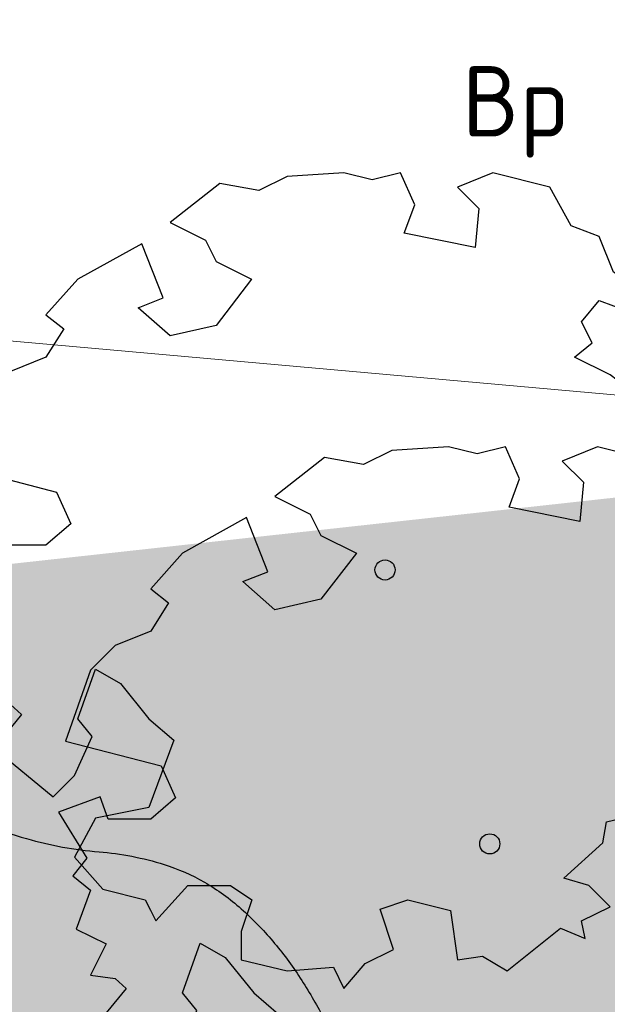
# Model space of a CAD drawing. Header units: metres. Extents: x 174282 to 175177, y 462028 to 462851.
# Tile 603 of 636: x 174718 to 174727, y 462481 to 462495. Entities that reach past the tile are written whole.
import ezdxf

# ---------------------------------------------------------------- set-up
doc = ezdxf.new("R2010")
doc.units = ezdxf.units.M
for name, color, linetype, lineweight in [('N-WE-AL-WERKGRENS-G', 173, 'AL-WERKGRENS', 20), ('N-WE-GR-SOORTNAAM-BOOM-T20', 90, 'Continuous', 25), ('N-WE-VH-VERHARDING_HALFVERHARDING-G', 25, 'Continuous', 25), ('N-WE-WH-RETENTIE_WADI_INSTEEK-G', 7, 'Continuous', 25), ('N-WE-WH-RETENTIE_WADI_TALUD-V', 93, 'Continuous', 18)]:
    doc.layers.add(name, color=color, linetype=linetype, lineweight=lineweight)
doc.layers.add('N-WE-GR-BOOM-1E-GROOTTE-S', color=7, linetype='Continuous', lineweight=25, true_color=0x00cc00)
doc.layers.add('N-WE-GR-GRAS_BERM-NECTAR-ONDER-MAAIMES-V', color=7, linetype='Continuous', lineweight=25, true_color=0xc4ff8a)
doc.styles.add('NLCS-ISO-M500-T20', font='NLCS-ISO.ttf', dxfattribs={"height": 1})
doc.linetypes.add('AL-WERKGRENS', pattern='A,10,[106,Afdeling.shx,S=1,R=0,X=0,Y=0],-2', length=12)

# ---------------------------------------------------------------- blocks, each defined once
blk = doc.blocks.new('SGR-BOOM_1EGROOTTE')
at = {"linetype": 'Continuous', "flags": 128}
blk.add_lwpolyline([(167869.0515202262, 467739.1556611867), (167868.8494327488, 467739.6599609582), (167868.4486004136, 467739.8110639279), (167868.1446613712, 467740.3646383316), (167867.3364325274, 467740.5666382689), (167866.83377547, 467740.3645509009), (167867.1376977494, 467740.0623117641), (167867.0851679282, 467739.5070708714), (167866.0781706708, 467739.7090575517), (167866.2276307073, 467740.1131752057), (167866.0255466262, 467740.5665508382), (167865.6230883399, 467740.4663184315), (167865.2189739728, 467740.5664970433), (167864.4140474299, 467740.5155192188), (167864.0099531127, 467740.3150811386), (167863.4547091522, 467740.4136069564), (167862.7483789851, 467739.8599651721), (167863.2527089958, 467739.6086635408), (167863.4038589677, 467739.3047715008), (167863.9081889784, 467739.0534698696), (167863.403919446, 467738.3979932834), (167862.7484864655, 467738.2484625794), (167862.2950706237, 467738.6492545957), (167862.6511367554, 467738.7906272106), (167862.3459340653, 467739.5593216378), (167861.437546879, 467739.0533050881), (167860.9841914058, 467738.5489616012), (167861.2371828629, 467738.3469246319), (167860.9842317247, 467737.9444427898), (167860.478289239, 467737.7423552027), (167860.1267718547, 467737.3907909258), (167859.7736556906, 467736.3804981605), (167861.1338465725, 467736.027405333), (167861.3359306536, 467735.5740297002), (167860.9844099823, 467735.2717468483), (167860.3798911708, 467735.2717065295), (167860.2645594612, 467735.587631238), (167859.6735173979, 467735.3718649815), (167860.077668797, 467734.7164489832), (167859.8756317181, 467734.4651002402), (167860.126980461, 467734.2630631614), (167859.9249636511, 467733.7078122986), (167860.3487980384, 467733.4959304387), (167860.1270612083, 467733.0523828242), (167860.4786053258, 467733.0031248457), (167860.6371384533, 467732.864022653), (167860.2443994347, 467732.3829941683), (167861.0848543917, 467731.6906366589), (167861.3887363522, 467731.9929163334), (167861.6400345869, 467732.5481704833), (167861.4379639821, 467732.7994922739), (167861.6892521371, 467733.5058761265), (167862.0440918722, 467733.30384595), (167862.4482331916, 467732.7995596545), (167862.7997940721, 467732.4989664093), (167862.4483172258, 467731.5395978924), (167861.6893932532, 467731.3900602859), (167861.3888137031, 467730.8331601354), (167861.7929516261, 467730.3797979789), (167862.3958378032, 467730.2287084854), (167862.4714127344, 467730.0775838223), (167862.5469876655, 467729.9264591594), (167863.0019858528, 467730.4308027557), (167863.6065046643, 467730.4308430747), (167863.9087775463, 467730.228809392), (167863.7593207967, 467729.7754103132), (167863.759347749, 467729.3713026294), (167864.4148008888, 467729.2185739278), (167865.0702403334, 467729.2711844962), (167865.2197475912, 467728.9672923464), (167865.5236260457, 467729.3221388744), (167865.9260776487, 467729.522576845), (167865.7333766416, 467730.0964089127), (167866.1280843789, 467730.2289574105), (167866.7342560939, 467730.076225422), (167866.8345086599, 467729.3715077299), (167867.1876886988, 467729.4240981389), (167867.5392432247, 467729.218782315), (167868.2964940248, 467729.8249943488), (167868.651330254, 467729.6755310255), (167868.5987466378, 467729.9268627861), (167869.0028408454, 467730.1289435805), (167868.7005612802, 467730.4311828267), (167868.3473709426, 467730.5330075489), (167868.9025748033, 467731.0357151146), (167868.9518360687, 467731.3379778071), (167869.6072688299, 467731.4907939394), (167870.0623175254, 467731.2378463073), (167870.3629140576, 467731.5401257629), (167870.3423943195, 467731.7499664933), (167870.7670077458, 467731.7499948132), (167870.7669879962, 467732.0461086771), (167871.1710857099, 467732.1956226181), (167871.1710689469, 467732.4469578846), (167870.7176798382, 467732.4469276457), (167871.2728800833, 467733.0038447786), (167870.919683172, 467733.2042323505), (167871.3730823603, 467733.0531328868), (167871.5241885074, 467733.4063265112), (167871.2728262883, 467733.8104174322), (167871.6243301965, 467734.364035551), (167871.4222595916, 467734.6153573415), (167870.9195890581, 467734.6153238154), (167870.3134004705, 467735.0210337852), (167870.7174913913, 467735.272396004), (167871.0706312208, 467735.9278625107), (167871.2727051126, 467735.6272592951), (167871.6735173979, 467735.776773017), (167871.4221249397, 467736.6342530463), (167871.4746547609, 467737.189493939), (167871.2200273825, 467737.2896825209), (167870.8158659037, 467738.096228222), (167870.4122671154, 467738.5450985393), (167869.8651256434, 467738.0531398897), (167870.2130065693, 467737.8448527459), (167870.5153164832, 467737.087581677), (167870.0619340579, 467736.9873458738), (167869.8089225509, 467737.4899995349), (167869.4048214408, 467737.3914097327), (167869.0023363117, 467737.6936422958), (167868.498006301, 467737.944943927), (167868.7493280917, 467738.1470145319), (167868.5981783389, 467738.4476211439), (167868.8494933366, 467738.7515400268), (167869.2536111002, 467738.6004372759), (167869.6067811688, 467738.8025146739)], close=True, dxfattribs=at)
at = {"linetype": 'Continuous'}
blk.add_circle((167865.804156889, 467734.918884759), 0.143196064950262, dxfattribs=at)

msp = doc.modelspace()

# ---------------------------------------------------------------- hatches: boundary and pattern name
at = {"layer": 'N-WE-GR-GRAS_BERM-NECTAR-ONDER-MAAIMES-V'}
h = msp.add_hatch(color=256, dxfattribs=at)
h.dxf.hatch_style = 1
edge = h.paths.add_edge_path()
edge.add_line((174709.5189194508, 462472.7954813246), (174705.1320281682, 462473.3648050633))
edge.add_line((174705.1320281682, 462473.3648050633), (174692.4172936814, 462471.0046548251))
edge.add_line((174692.4172936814, 462471.0046548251), (174684.3719316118, 462475.6004012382))
edge.add_line((174684.3719316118, 462475.6004012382), (174632.8502673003, 462475.6003245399))
edge.add_line((174632.8502673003, 462475.6003245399), (174610.67911081, 462477.3628982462))
edge.add_line((174610.67911081, 462477.3628982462), (174610.384919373, 462494.5547184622))
edge.add_line((174610.384919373, 462494.5547184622), (174615.670037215, 462489.9713774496))
edge.add_line((174615.670037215, 462489.9713774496), (174619.2506704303, 462488.984283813))
edge.add_line((174619.2506704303, 462488.984283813), (174626.8684071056, 462490.2674001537))
edge.add_arc((174627.7241116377, 462487.3988610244), 2.993450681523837, 106.6101962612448, 112.4721350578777)
edge.add_arc((174790.6909993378, 462093.4201570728), 429.3470898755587, 112.4721350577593, 112.6105471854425)
edge.add_arc((174259.1704726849, 463369.6539758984), 953.1458868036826, 292.51764934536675, 292.61054718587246, ccw=False)
edge.add_arc((170785.305490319, 471749.0043751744), 10024.04722181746, 292.5081725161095, 292.51764929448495, ccw=False)
edge.add_arc((176470.7604592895, 458028.6375532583), 4827.648436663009, 112.5081725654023, 112.5218583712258)
edge.add_arc((174646.4930411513, 462428.0607628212), 64.99411478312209, 112.5218583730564, 113.592647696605)
edge.add_arc((174589.641089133, 462558.2352693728), 77.05357651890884, 292.60921577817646, 293.59264769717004, ccw=False)
edge.add_arc((174614.4369510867, 462498.6940324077), 12.55556360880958, 288.21675672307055, 292.6092157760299, ccw=False)
edge.add_arc((174627.9970418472, 462457.4913984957), 30.82107875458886, 108.2167567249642, 111.0198584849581)
edge.add_arc((174627.2635153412, 462459.4003225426), 28.77607211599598, 111.0198584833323, 113.241144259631)
edge.add_arc((174626.5382289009, 462461.0891921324), 26.93805119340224, 113.2411442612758, 115.5369686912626)
edge.add_arc((174619.6325188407, 462475.5433059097), 10.91899265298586, 115.5369686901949, 120.4725585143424)
edge.add_arc((174619.5431260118, 462475.6952311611), 10.74271911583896, 120.4725585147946, 125.4484994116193)
edge.add_arc((174617.866610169, 462478.0500941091), 7.85202977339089, 125.4484994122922, 128.8427351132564)
edge.add_arc((174627.5222947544, 462466.0591700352), 23.24730518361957, 128.8427351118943, 130.8151786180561)
edge.add_arc((174616.4710532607, 462478.8553016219), 6.339587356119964, 130.8151786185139, 136.144499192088)
edge.add_arc((174613.4316935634, 462481.7755996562), 2.124632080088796, 136.1444991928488, 145.3568785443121)
edge.add_arc((174612.3553911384, 462482.5192871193), 0.8163897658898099, 145.3568785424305, 168.483557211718)
edge.add_arc((174614.4338126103, 462482.0958062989), 2.937514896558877, 168.483557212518, 180.6155300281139)
edge.add_arc((174615.7725385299, 462482.1101888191), 4.276318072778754, 180.6155300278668, 186.4704742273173)
edge.add_arc((174614.3910267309, 462481.9535065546), 2.885949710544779, 186.4704742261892, 193.5990793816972)
edge.add_arc((174613.6713461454, 462481.7794097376), 2.145510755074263, 193.5990793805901, 204.3247448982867)
edge.add_arc((174615.3978438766, 462482.5598511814), 4.040209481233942, 204.3247449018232, 212.1354396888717)
edge.add_arc((174614.2232012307, 462481.8219863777), 2.653043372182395, 212.1354396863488, 227.1489502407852)
edge.add_arc((174613.7341273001, 462481.2947776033), 1.933917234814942, 227.1489502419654, 244.7525625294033)
edge.add_arc((174615.2598897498, 462484.5302319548), 5.511083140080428, 244.752562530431, 252.9773349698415)
edge.add_arc((174616.9393145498, 462490.0156211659), 11.24780367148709, 252.9773349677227, 258.7319743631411)
edge.add_arc((174627.3908622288, 462542.4728432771), 64.73607341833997, 258.7319743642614, 259.9742214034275)
edge.add_arc((174624.1677065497, 462524.2413891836), 46.22189909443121, 259.9742214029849, 261.4443688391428)
edge.add_arc((174625.5616211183, 462533.506741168), 55.59151729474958, 261.4443688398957, 263.9716459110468)
edge.add_arc((174620.1589077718, 462482.3469116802), 4.147203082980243, 263.9716459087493, 273.2339120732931)
edge.add_arc((174617.5329720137, 462528.8216544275), 50.69607258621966, 273.2339120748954, 274.434505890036)
edge.add_arc((174632.1356153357, 462340.5259200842), 138.1650424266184, 93.70726354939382, 94.43450589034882, ccw=False)
edge.add_arc((174747.6514086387, 460557.7208078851), 1924.708623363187, 93.62138291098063, 93.70726354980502, ccw=False)
edge.add_arc((174627.0567313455, 462440.6050623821), 37.99368873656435, 90.49797179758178, 91.47148545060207, ccw=False)
edge.add_arc((174622.3014600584, 462987.7246306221), 509.1465442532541, 270.4979717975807, 270.7414708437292)
edge.add_arc((174619.2837895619, 463220.8964840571), 742.3379239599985, 270.7414708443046, 270.9007172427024)
edge.add_arc((174637.3463943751, 462072.0056683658), 406.6948710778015, 90.68556971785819, 90.90071724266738, ccw=False)
edge.add_arc((174632.7161338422, 462458.9564315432), 19.7164059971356, 86.01224402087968, 90.68556971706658, ccw=False)
edge.add_arc((174637.1214199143, 462522.1490173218), 43.62954448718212, 266.0122440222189, 269.1533571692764)
edge.add_arc((174636.9718622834, 462512.028578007), 33.50800016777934, 269.1533571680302, 272.3764351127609)
edge.add_arc((174638.8153081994, 462467.6086416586), 10.95017161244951, 86.73677838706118, 92.3764351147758, ccw=False)
edge.add_arc((174587.9713824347, 461575.8543620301), 904.1527242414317, 86.66651097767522, 86.73677838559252, ccw=False)
edge.add_arc((174264.4305167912, 456021.132256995), 6468.289346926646, 86.64024006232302, 86.66651097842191, ccw=False)
edge.add_arc((173587.3187442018, 444487.2218509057), 18022.05797920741, 86.63184418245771, 86.64024006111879, ccw=False)
edge.add_arc((174277.1737737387, 456208.8414080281), 6280.155875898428, 86.61762588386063, 86.63184418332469, ccw=False)
edge.add_arc((174644.8989712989, 462430.6904481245), 47.44961788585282, 84.14622665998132, 86.61762588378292, ccw=False)
edge.add_arc((174653.0568979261, 462510.2608856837), 32.53792051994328, 264.1462266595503, 267.1307831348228)
edge.add_arc((174648.6709736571, 462274.9460145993), 202.8364806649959, 87.90410192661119, 89.2211436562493, ccw=False)
edge.add_arc((174648.1074941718, 462239.7592649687), 238.0213989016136, 87.38574065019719, 88.0783218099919, ccw=False)
edge.add_arc((174666.3907158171, 462640.1879304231), 162.8244471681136, 267.3857406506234, 268.2231158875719)
edge.add_arc((174662.3349917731, 462509.4526919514), 32.02631462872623, 268.2231158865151, 270.5228604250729)
edge.add_arc((174663.122547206, 462423.153657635), 54.2763131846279, 88.75635101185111, 90.52286042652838, ccw=False)
edge.add_arc((174664.0920578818, 462467.8126783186), 9.606770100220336, 81.57047563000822, 88.75635101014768, ccw=False)
edge.add_arc((174666.4700875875, 462483.8594419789), 6.615241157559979, 261.570475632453, 270.2326025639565)
edge.add_arc((174666.4559604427, 462487.339289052), 10.0951169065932, 270.2326025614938, 275.572272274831)
edge.add_arc((174666.411705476, 462487.7928963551), 10.55087790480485, 275.5722722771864, 280.7952593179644)
edge.add_arc((174433.4154716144, 463709.7512196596), 1254.524104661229, 280.7952593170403, 280.838647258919)
edge.add_arc((174262.0268425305, 464604.9209800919), 2165.953181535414, 280.8386472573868, 280.8716700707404)
edge.add_arc((174364.5139805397, 464071.291973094), 1622.571611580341, 280.8716700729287, 280.9107104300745)
edge.add_arc((174182.058723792, 465017.8157660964), 2586.520371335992, 280.9107104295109, 280.9416203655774)
edge.add_arc((174671.7856093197, 462484.6116210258), 6.412686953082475, 280.9416203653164, 292.7326264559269)
edge.add_arc((174676.0864881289, 462474.3464622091), 4.717049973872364, 98.97597653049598, 112.7326264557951, ccw=False)
edge.add_arc((174676.6351576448, 462470.872873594), 8.23370408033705, 93.32809346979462, 98.97597653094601, ccw=False)
edge.add_arc((174678.096681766, 462445.7398763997), 33.40916039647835, 90.52512632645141, 93.32809346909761, ccw=False)
edge.add_arc((174678.5639717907, 462394.7559603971), 84.39521781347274, 89.14797647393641, 90.52512632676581, ccw=False)
edge.add_arc((174679.4519327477, 462454.4640123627), 24.68056346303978, 86.60121726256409, 89.14797647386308, ccw=False)
edge.add_arc((174679.249944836, 462451.0629485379), 28.08762000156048, 84.16682418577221, 86.60121726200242, ccw=False)
edge.add_arc((174676.5726973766, 462424.8568741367), 54.43009500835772, 82.41813421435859, 84.16682418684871, ccw=False)
edge.add_arc((174679.9585564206, 462450.2941179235), 28.76850088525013, 79.79126011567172, 82.41813421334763, ccw=False)
edge.add_arc((174679.7210224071, 462448.975113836), 30.10872257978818, 77.22352814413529, 79.79126011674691, ccw=False)
edge.add_arc((174683.1351292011, 462464.0309757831), 14.67061699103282, 71.77056756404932, 77.22352814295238, ccw=False)
edge.add_arc((174681.0678059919, 462457.7540456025), 21.27922332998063, 67.2433879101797, 71.77056756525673, ccw=False)
edge.add_arc((174685.8233150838, 462469.0909788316), 8.985284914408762, 59.99329908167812, 67.24338791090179, ccw=False)
edge.add_arc((174694.4352378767, 462484.003238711), 8.235072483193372, 239.9932990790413, 247.5668924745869)
edge.add_arc((174697.2234183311, 462490.7567924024), 15.54153795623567, 247.5668924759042, 252.3885439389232)
edge.add_arc((174693.7782367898, 462479.9037337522), 4.154784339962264, 252.3885439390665, 261.7215307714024)
edge.add_arc((174695.6927354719, 462493.0617583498), 17.45135970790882, 261.7215307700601, 263.7188004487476)
edge.add_arc((174699.3568828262, 462526.3513342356), 50.94198285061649, 263.7188004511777, 264.8877588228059)
edge.add_arc((174701.8040720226, 462553.7055457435), 78.4054426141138, 264.8877588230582, 265.9556853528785)
edge.add_arc((174696.7412393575, 462482.0995903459), 6.620728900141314, 265.9556853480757, 269.631298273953)
edge.add_arc((174696.7238811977, 462479.4021916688), 3.923274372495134, 269.6312982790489, 278.589660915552)
edge.add_arc((174698.5920068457, 462467.0346927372), 8.584520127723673, 92.53688669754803, 98.589660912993, ccw=False)
edge.add_arc((174700.6179609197, 462421.308270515), 54.35580128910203, 90.93947458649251, 92.53688669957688, ccw=False)
edge.add_arc((174700.0985290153, 462452.9840486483), 22.67576451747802, 88.46616427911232, 90.93947458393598, ccw=False)
edge.add_arc((174699.2812208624, 462422.4611445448), 53.20960914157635, 87.35410422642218, 88.46616428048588, ccw=False)
edge.add_arc((174700.1209937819, 462440.6331514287), 35.01820862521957, 85.9832861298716, 87.35410422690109, ccw=False)
edge.add_arc((174700.118770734, 462440.6014930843), 35.04994492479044, 83.79431752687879, 85.98328612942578, ccw=False)
edge.add_arc((174707.1166909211, 462504.9589940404), 29.68689787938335, 263.7943175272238, 266.1728307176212)
edge.add_arc((174708.485473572, 462525.4202772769), 50.19391320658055, 266.172830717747, 267.748042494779)
edge.add_arc((174704.8291463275, 462432.4415097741), 42.8567178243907, 86.0433059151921, 87.7480424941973, ccw=False)
edge.add_arc((174702.5563817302, 462399.5825754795), 75.79415885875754, 85.49815170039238, 86.04330591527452, ccw=False)
edge.add_arc((174691.9471806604, 462264.8354680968), 210.9582742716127, 85.17138480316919, 85.49815170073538, ccw=False)
edge.add_arc((174707.3285684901, 462446.9169106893), 28.22831277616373, 83.8045026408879, 85.17138480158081, ccw=False)
edge.add_arc((174706.5638267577, 462439.8721871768), 35.31442308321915, 82.58243511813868, 83.80450264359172, ccw=False)
edge.add_arc((174710.4759549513, 462469.9217767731), 5.011245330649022, 75.70355282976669, 82.58243511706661, ccw=False)
edge.add_arc((174709.7244774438, 462466.9728490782), 8.054416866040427, 70.27886175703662, 75.70355282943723, ccw=False)
edge.add_arc((174711.2460198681, 462471.2174173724), 3.545375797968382, 62.015958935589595, 70.27886175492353, ccw=False)
edge.add_arc((174715.504230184, 462479.2313303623), 5.529598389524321, 242.0159589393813, 248.6302265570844)
edge.add_arc((174716.0908215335, 462480.730462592), 7.13940796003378, 248.6302265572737, 253.8162467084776)
edge.add_arc((174722.40903229, 462502.5009265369), 29.80817253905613, 253.8162467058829, 256.3536228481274)
edge.add_arc((174717.5128120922, 462482.3338162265), 9.055213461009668, 256.353622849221, 264.1350947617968)
edge.add_arc((174718.0860558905, 462487.9144103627), 14.66517240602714, 264.1350947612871, 270.2478876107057)
edge.add_arc((174718.1214985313, 462479.72238711), 6.47307248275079, 270.2478876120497, 281.8775055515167)
edge.add_arc((174718.5918099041, 462477.486249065), 4.188010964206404, 281.8775055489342, 296.3494230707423)
edge.add_arc((174718.8067494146, 462477.0522948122), 3.703743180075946, 296.3494230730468, 305.5805777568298)
edge.add_arc((174714.2149912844, 462483.470590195), 11.59543237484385, 305.5805777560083, 310.7938810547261)
edge.add_arc((174716.7623696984, 462480.5187866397), 7.696422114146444, 310.7938810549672, 321.7906384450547)
edge.add_arc((174720.3847913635, 462477.6672633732), 3.086311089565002, 321.7906384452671, 339.1964278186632)
edge.add_arc((174720.3519076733, 462477.6797570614), 3.121488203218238, 339.1964278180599, 357.3470523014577)
edge.add_arc((174719.6117645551, 462477.7140521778), 3.862425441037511, 357.3470523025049, 373.6509372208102)
edge.add_arc((174709.1827625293, 462475.1811946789), 14.59459439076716, 13.6509372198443, 17.10299300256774)
edge.add_arc((174719.7171784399, 462478.4226065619), 3.572767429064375, 17.10299300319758, 24.08329757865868)
edge.add_arc((174714.8388375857, 462476.2421256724), 8.916240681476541, 24.08329757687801, 28.36955521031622)
edge.add_arc((174715.3688642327, 462476.528346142), 8.313870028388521, 28.36955521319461, 32.80844676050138)
edge.add_arc((174718.2001203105, 462478.3535569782), 4.945278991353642, 32.80844676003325, 40.39663995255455)
edge.add_arc((174718.3425612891, 462478.4747693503), 4.758244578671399, 40.39663995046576, 48.13275532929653)
edge.add_arc((174719.4529370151, 462479.71372752), 3.094528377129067, 48.1327553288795, 60.12419032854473)
edge.add_arc((174719.5454262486, 462479.8747284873), 2.90885239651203, 60.12419033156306, 72.49386747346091)
edge.add_arc((174719.1644767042, 462478.6669616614), 4.175273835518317, 72.49386746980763, 85.42990705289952)
edge.add_arc((174719.9089504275, 462487.9807118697), 5.168182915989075, 253.80747759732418, 265.4299070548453, ccw=False)
edge.add_arc((174733.4942167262, 462534.7642940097), 53.88433032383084, 252.46716489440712, 253.807477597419, ccw=False)
edge.add_arc((174722.7103087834, 462500.630328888), 18.08739965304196, 250.1536681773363, 252.46716489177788, ccw=False)
edge.add_arc((174722.2938826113, 462499.4765888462), 16.86080809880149, 245.75970811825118, 250.1536681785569, ccw=False)
edge.add_arc((174707.3459071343, 462466.2782937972), 19.54755309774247, 65.75970811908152, 69.84040623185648)
edge.add_arc((174705.701511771, 462461.7992131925), 24.31894693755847, 69.84040623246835, 72.86456145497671)
edge.add_arc((174700.7169867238, 462445.6323482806), 41.23677809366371, 72.86456145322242, 75.18683548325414)
edge.add_arc((174708.35145579, 462474.5007951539), 11.37589493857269, 75.1868354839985, 83.8851717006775)
edge.add_arc((174710.5318021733, 462494.8529591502), 9.092727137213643, 254.1535118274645, 263.88517170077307, ccw=False)
edge.add_arc((174713.1174130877, 462503.9620976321), 18.56171798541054, 248.789960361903, 254.1535118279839, ccw=False)
edge.add_arc((174697.8367858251, 462464.5867542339), 23.67470275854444, 68.78996036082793, 73.53877253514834)
edge.add_arc((174655.9887055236, 462322.9581290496), 171.3565543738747, 73.53877253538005, 74.45059869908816)
edge.add_arc((174692.7236362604, 462454.9778806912), 34.32126709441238, 74.45059870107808, 76.48810555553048)
edge.add_arc((174669.1486444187, 462356.8707004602), 135.2212128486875, 76.48810555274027, 76.99479842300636)
edge.add_line((174699.5787600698, 462488.6234403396), (174706.5620771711, 462488.3144490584))
edge.add_line((174706.5620771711, 462488.3144490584), (174716.6842930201, 462486.752575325))
edge.add_line((174716.6842930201, 462486.752575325), (174735.8587520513, 462488.8586256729))
edge.add_arc((174745.0086944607, 462471.0744036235), 20.00000000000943, 117.2257188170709, 193.1688392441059)
edge.add_line((174725.5346354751, 462466.5179766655), (174725.9246404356, 462464.7901565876))
edge.add_arc((174725.0022909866, 462464.403799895), 0.999999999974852, -131.1220126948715, 22.727991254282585, ccw=False)
edge.add_line((174724.3446262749, 462463.650489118), (174718.5113344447, 462468.7431418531))
edge.add_arc((174707.3310343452, 462455.9368586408), 17.00000000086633, 48.87798731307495, 82.60557386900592)
at = {"layer": 'N-WE-WH-RETENTIE_WADI_TALUD-V'}
h = msp.add_hatch(color=256, dxfattribs=at)
h.dxf.hatch_style = 1
h.paths.add_polyline_path([(174693.0218485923, 462490.0073522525, -0.0231524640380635), (174691.7106413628, 462490.3435869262, 0.03418375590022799), (174690.8171997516, 462490.5518176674, 0.01744275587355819), (174689.9596569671, 462490.660230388, -0.00973889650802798), (174688.4212765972, 462490.830684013, -0.00204429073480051), (174687.388063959, 462490.9698811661, -0.0470708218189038), (174687.0285950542, 462491.0422841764, -0.002302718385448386), (174685.9017266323, 462491.3877008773, -0.006210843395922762), (174685.1699727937, 462491.6257069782, 0.007467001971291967), (174684.5608145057, 462491.8221475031, 0.040320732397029), (174683.9510643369, 462491.9562080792, 0.02692012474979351), (174683.0199525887, 462492.032724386, 0.04399767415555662), (174682.3255916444, 462491.9911710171, -0.05758320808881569), (174681.793653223, 462491.97378533, -0.01289526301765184), (174681.1662466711, 462492.0419092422, 0.01025614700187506), (174680.377906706, 462492.1317193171, 0.004160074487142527), (174679.4667909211, 462492.2089862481, 0.008821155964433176), (174679.0362796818, 462492.2342605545, 0.02974054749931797), (174678.6551457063, 462492.2272220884, 0.007142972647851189), (174677.0760416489, 462492.0811918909, 0.01290761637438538), (174676.0098155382, 462491.9392863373, 0.03085735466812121), (174675.5703631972, 462491.8410980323, 0.06070733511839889), (174675.197984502, 462491.6824354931, 0.03136591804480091), (174674.5473594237, 462491.2498514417, 0.01942564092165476), (174673.9976483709, 462490.7977068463, 0.08785365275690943), (174673.6051359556, 462490.3235986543, -0.03500995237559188), (174673.2539730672, 462489.7691629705, -0.0124602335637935), (174672.6669666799, 462489.0120418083, -0.01813849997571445), (174672.2325957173, 462488.517485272, -0.01969306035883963), (174671.7294032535, 462488.0251978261, -0.0246613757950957), (174671.2942475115, 462487.6691462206, -0.01014797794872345), (174670.7842183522, 462487.3079940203, -0.009271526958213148), (174670.2110565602, 462486.9346807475, -0.005748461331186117), (174669.8094003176, 462486.6899320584, -0.007982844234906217), (174669.2519716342, 462486.3709154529, -0.02193938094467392), (174668.5202687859, 462486.0661558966, -0.04544129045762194), (174668.0175844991, 462485.932450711, -0.04480461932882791), (174667.4917313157, 462485.8905073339, -0.03472384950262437), (174667.062602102, 462485.9246412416, -0.03031193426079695), (174666.580370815, 462486.0271228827, -0.03196193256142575), (174665.9868427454, 462486.2330159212, -0.05253993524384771), (174665.2474684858, 462486.6622217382, -0.043967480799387), (174664.83576182, 462487.0224567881, -0.01898533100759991), (174664.5215029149, 462487.3763607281, 0.01718757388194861), (174664.1758034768, 462487.7685014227, 0.0094338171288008), (174663.4102681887, 462488.5489097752, 0.01058254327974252), (174662.7005195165, 462489.2167516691, 0.01925909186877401), (174661.9844690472, 462489.8141537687, 0.00871992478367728), (174660.3321523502, 462491.0427244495, 0.01341608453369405), (174659.6039066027, 462491.5357089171, 0.01373982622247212), (174658.8677299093, 462491.9777741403, 0.0665318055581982), (174657.9178967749, 462492.3576259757, 0.06071964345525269), (174656.8067486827, 462492.498685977, 0.02756637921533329), (174655.782026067, 462492.4472685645, 0.02332627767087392), (174654.5837320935, 462492.2638374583, 0.01111028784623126), (174653.5278142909, 462492.0268692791, 0.03223087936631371), (174653.1719398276, 462491.9138841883, 0.03180285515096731), (174652.5761222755, 462491.6366937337, 0.02791424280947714), (174651.9399016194, 462491.2423717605, 0.02282945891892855), (174651.2888207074, 462490.7409057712, -0.01651776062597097), (174650.3324378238, 462490.136191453, 0.0106002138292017), (174649.4517755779, 462489.59383406, 0.01097552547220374), (174648.5433915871, 462488.9788300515, -0.02090015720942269), (174647.6247792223, 462488.3831367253, -0.00442010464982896), (174646.2732043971, 462487.6410157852, -0.009086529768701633), (174645.6271927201, 462487.3086896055, -0.005615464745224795), (174644.5665613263, 462486.8019341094, -0.04047909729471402), (174643.6116838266, 462486.4495033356, -0.06621603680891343), (174642.9938946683, 462486.362177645, -0.04662330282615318), (174642.4107159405, 462486.4118655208, -0.02839447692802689), (174641.4773546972, 462486.6352843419, -0.006133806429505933), (174640.4673026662, 462486.952151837, -0.00959115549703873), (174639.8280037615, 462487.175020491, -0.01137646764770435), (174638.6307306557, 462487.6495839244, -0.0180045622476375), (174637.8929854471, 462487.9934189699, -0.01581250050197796), (174637.0432218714, 462488.4618021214, -0.006125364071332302), (174634.9051705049, 462489.7656939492, -0.01161730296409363), (174634.0467297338, 462490.3319472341, 0.01535032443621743), (174633.3938051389, 462490.7556754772, 0.04465551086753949), (174632.8287416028, 462491.0326161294, 0.03447923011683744), (174632.0501666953, 462491.271341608, 0.03752121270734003), (174631.4086557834, 462491.3706463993, 0.05691283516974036), (174630.9801683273, 462491.3555870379, 0.02166176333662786), (174630.3182985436, 462491.2268196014, 0.009890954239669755), (174628.8899627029, 462490.8541090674, 0.003718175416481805), (174626.868407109, 462490.2674001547, 0.02558311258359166), (174626.5799127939, 462490.1650056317, 0.0006039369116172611), (174625.6219572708, 462489.7673974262, -0.0004053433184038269), (174624.1948517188, 462489.174399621, -4.135024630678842e-05), (174622.6632142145, 462488.5395702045, 5.97155931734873e-05), (174621.59796417, 462488.0980020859, 0.004672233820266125), (174620.4803530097, 462487.6222857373, -0.00429105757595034), (174619.2638598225, 462487.1033840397, -0.01916806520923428), (174618.3619801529, 462486.7677452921, 0.0122314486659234), (174616.9417827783, 462486.2615243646, 0.009692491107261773), (174615.9084242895, 462485.8412800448, 0.01001775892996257), (174614.9254134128, 462485.3955929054, 0.02153889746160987), (174614.0952179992, 462484.9540816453, 0.02171505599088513), (174613.3126610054, 462484.4466493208, 0.01481123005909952), (174612.9419354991, 462484.1658075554, 0.008606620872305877), (174612.3273650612, 462483.6532403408, 0.02325773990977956), (174611.8996438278, 462483.2476339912, 0.04021825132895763), (174611.6837401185, 462482.983374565, 0.1012530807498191), (174611.5554373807, 462482.6822786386, 0.05298521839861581), (174611.4964672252, 462482.0642491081, 0.02555257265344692), (174611.5234603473, 462481.6282854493, 0.03111444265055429), (174611.5859852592, 462481.2749433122, 0.07484116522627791), (174611.8268966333, 462480.6834068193, 0.09512085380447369), (174612.418880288, 462479.8769760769, 0.07696166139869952), (174612.9092568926, 462479.5455993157, 0.03590275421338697), (174613.6465202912, 462479.2605947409, 0.02511462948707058), (174614.7415063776, 462478.9846317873, 0.005420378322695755), (174616.1208785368, 462478.7253204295, 0.006414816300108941), (174617.2912920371, 462478.5338528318, 0.01102777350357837), (174619.723365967, 462478.2226424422, 0.0404362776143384), (174620.3928616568, 462478.2063128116, 0.005238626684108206), (174621.4527660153, 462478.2773472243, -0.003173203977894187), (174623.2020272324, 462478.4018423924, -0.0003747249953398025), (174626.0810745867, 462478.5862218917, -0.004247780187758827), (174626.7265229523, 462478.5973161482, 0.001062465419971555), (174628.8901963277, 462478.6207197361, 0.0006948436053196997), (174630.9532185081, 462478.6502865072, -0.0009387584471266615), (174632.4802238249, 462478.6714261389, -0.02039405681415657), (174634.0872776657, 462478.6251028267, 0.01370654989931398), (174636.4767424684, 462478.5242360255, 0.01406425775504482), (174638.3612623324, 462478.5493957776, -0.02461261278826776), (174639.4386267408, 462478.5410582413, -0.0003065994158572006), (174640.545640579, 462478.4772601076, -0.0001146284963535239), (174643.5063839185, 462478.3041272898, -3.663393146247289e-05), (174646.1427088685, 462478.1491649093, -6.203903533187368e-05), (174647.6984647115, 462478.0574099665, -0.01078393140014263), (174649.7383563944, 462477.8926365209, 0.01302332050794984), (174651.4281682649, 462477.7637548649, 0.009881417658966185), (174653.1419237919, 462477.7117862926, -0.005746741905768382), (174656.0891428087, 462477.6468006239, -0.003021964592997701), (174658.9640317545, 462477.5329429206, 0.00365375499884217), (174661.341935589, 462477.4417771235, 0.01003486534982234), (174662.6272482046, 462477.4277108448, -0.007708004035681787), (174664.3005638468, 462477.4171854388, -0.03136457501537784), (174665.5003410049, 462477.3156657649, 0.03781366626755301), (174666.4969432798, 462477.2442553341, 0.02330292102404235), (174667.436208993, 462477.2918765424, 0.02279352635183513), (174668.387885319, 462477.4287399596, 0.0001893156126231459), (174669.3210093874, 462477.6070290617, 0.0001440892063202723), (174670.5470335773, 462477.8421291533, 0.0001703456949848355), (174671.6327117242, 462478.0510246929, 0.0001348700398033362), (174673.002793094, 462478.3155097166, 0.05149341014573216), (174674.263672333, 462478.6970832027, -0.06009690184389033), (174675.3505324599, 462479.0057464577, -0.02464852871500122), (174676.1571620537, 462479.0926912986, -0.01223086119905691), (174677.7904849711, 462479.1476336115, -0.006009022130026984), (174679.8189343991, 462479.1418470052, -0.01111279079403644), (174680.9151240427, 462479.1011648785, -0.01062244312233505), (174682.1045554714, 462479.0051316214, -0.007630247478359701), (174683.7543490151, 462478.811105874, -0.01146240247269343), (174685.0573378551, 462478.6071727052, -0.01120431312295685), (174686.3795073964, 462478.3383519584, -0.02379751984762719), (174687.7244337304, 462477.9652962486, -0.01975611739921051), (174689.298979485, 462477.3768162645, -0.03164503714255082), (174690.316867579, 462476.8719383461, 0.03305806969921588), (174691.2926967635, 462476.3913497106, 0.02104152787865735), (174692.5211632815, 462475.9436833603, 0.04074536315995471), (174693.1800128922, 462475.7922424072, 0.008714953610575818), (174693.7834143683, 462475.7151607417, 0.005100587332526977), (174694.8175905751, 462475.6119960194, 0.004659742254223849), (174696.2742925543, 462475.4953483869, 0.01603926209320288), (174696.6986348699, 462475.4789985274, 0.03910815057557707), (174697.3098493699, 462475.5229232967, -0.02641635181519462), (174698.2120340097, 462475.6107994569, -0.006970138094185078), (174699.726732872, 462475.6567649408, -0.01079227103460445), (174700.7054976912, 462475.651688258, -0.004852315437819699), (174701.7375456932, 462475.6140275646, -0.005981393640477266), (174702.5739307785, 462475.5653433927, -0.00955146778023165), (174703.9075980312, 462475.4460540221, 0.01037859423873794), (174705.1351782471, 462475.3383000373, 0.006873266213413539), (174706.5131562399, 462475.2651291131, -0.0074384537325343), (174707.7863654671, 462475.1960781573, -0.00237868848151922), (174708.5055603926, 462475.1428943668, -0.001425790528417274), (174709.7047011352, 462475.0450395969, -0.005964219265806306), (174710.3750027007, 462474.9803545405, -0.005332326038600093), (174711.1229047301, 462474.8910861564, -0.03002380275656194), (174711.7134264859, 462474.7778290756, -0.02367410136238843), (174712.4423806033, 462474.5548431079, -0.03606934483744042), (174712.9096009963, 462474.3482618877, 0.02886820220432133), (174713.4893244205, 462474.0819019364, 0.02263214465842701), (174714.1009343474, 462473.8739696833, 0.01107184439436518), (174715.3764266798, 462473.5342282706, 0.03396612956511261), (174716.5875210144, 462473.326001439, 0.02667841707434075), (174718.1495039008, 462473.2493752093, 0.05078737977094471), (174719.4537863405, 462473.3879039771, 0.06322971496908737), (174720.4506348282, 462473.7333560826, 0.04030030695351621), (174720.9617624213, 462474.0400477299, 0.02275125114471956), (174721.7907482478, 462474.6920961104, 0.04801926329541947), (174722.8098783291, 462475.7582664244, 0.07609344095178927), (174723.26988588, 462476.5711129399, 0.07936303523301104), (174723.4700503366, 462477.5352754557, 0.07125936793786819), (174723.3650825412, 462478.6256082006, 0.01506357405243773), (174723.1319497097, 462479.4733226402, 0.03046674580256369), (174722.9789477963, 462479.8805255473, 0.01870450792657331), (174722.6842482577, 462480.478737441, 0.01937074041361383), (174722.3565616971, 462481.0330679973, 0.03312184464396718), (174721.9663276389, 462481.5584698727, 0.03376799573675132), (174721.5182467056, 462482.0182018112, 0.05237030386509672), (174720.9943887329, 462482.397015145, 0.05402536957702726), (174720.4204319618, 462482.6488566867, 0.05650413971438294), (174719.4971567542, 462482.8289606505, -0.0507559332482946), (174718.467721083, 462483.0175503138, -0.005848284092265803), (174717.2614379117, 462483.3831890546, -0.01009487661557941), (174716.5696610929, 462483.6172024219, -0.01917461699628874), (174715.3714357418, 462484.1023708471, 0.01780728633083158), (174714.082702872, 462484.6282914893, 0.01319613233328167), (174712.8666382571, 462485.0386654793, 0.01013317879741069), (174711.2599068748, 462485.4986084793, 0.03797188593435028), (174709.5632321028, 462485.8119659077, -0.04248791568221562), (174708.0489341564, 462486.1057851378, -0.02340718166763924), (174706.4020075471, 462486.6577426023, 0.02072356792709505), (174704.5454020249, 462487.2910714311, 0.003978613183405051), (174701.9241085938, 462488.0429783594, 0.008890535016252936), (174700.7427049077, 462488.3491844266, 0.004421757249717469), (174698.4124359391, 462488.8873922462, 0.003606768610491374), (174695.545407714, 462489.5012555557, 0.003016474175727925), (174694.2327445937, 462489.7641767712, -0.003269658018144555)])
h.paths.add_polyline_path([(174679.0718714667, 462487.1820903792, -0.01285500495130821), (174679.9590891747, 462487.5592694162, -0.01022980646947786), (174681.0946044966, 462487.9812567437, -0.01714560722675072), (174682.2029970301, 462488.3254139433, -0.01895766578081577), (174683.225353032, 462488.5635672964, -0.02612699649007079), (174684.316008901, 462488.7158314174, -0.03111764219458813), (174685.2406183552, 462488.7382612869, -0.01015306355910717), (174686.2232264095, 462488.6809431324, -0.009490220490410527), (174687.2712316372, 462488.578382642, -0.005083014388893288), (174689.6446519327, 462488.2760561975, -0.01054207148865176), (174690.7840152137, 462488.0945855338, -0.002103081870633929), (174692.3426415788, 462487.8057482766, -0.00305523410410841), (174693.4134256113, 462487.5958671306, -0.000795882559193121), (174695.0085946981, 462487.2704249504, -0.003384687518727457), (174695.3830365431, 462487.1907656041, -0.000997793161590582), (174695.5623029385, 462487.1509827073, -0.0001159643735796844), (174697.1040007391, 462486.8052432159, -0.001178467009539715), (174698.7847582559, 462486.423745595, -0.003721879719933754), (174699.3157374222, 462486.2977397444, -0.04407023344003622), (174700.142180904, 462486.016023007, 0.01852404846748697), (174702.068524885, 462485.2475875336, 0.00280356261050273), (174704.454516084, 462484.4118491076, 0.005481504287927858), (174705.6817943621, 462484.0046730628, 0.008177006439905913), (174707.1403972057, 462483.5645933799, 0.006796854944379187), (174708.910209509, 462483.0879424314, 0.0165174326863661), (174710.676522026, 462482.6995296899, -0.02096905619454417), (174712.0653089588, 462482.3811511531, -0.005390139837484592), (174713.1356001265, 462482.075622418, 0.003022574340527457), (174715.0416040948, 462481.5217546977, 0.008978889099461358), (174716.2960472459, 462481.1896569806, -0.01901609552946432), (174717.137558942, 462480.9487054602, -0.01779217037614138), (174718.1543677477, 462480.2955705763, -0.02239320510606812), (174718.7159884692, 462479.8674446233, -0.0434667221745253), (174718.9742233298, 462479.6104519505, -0.08639921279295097), (174719.126016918, 462479.3505244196, -0.0429771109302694), (174719.286690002, 462478.7706205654, -0.04753580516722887), (174719.3289329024, 462478.2992943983, -0.0781723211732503), (174719.2824439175, 462478.01419658, -0.0987178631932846), (174719.1116413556, 462477.7120178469, -0.07582180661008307), (174718.7697389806, 462477.4192243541, -0.03431120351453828), (174718.3175089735, 462477.1790382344, -0.04918267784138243), (174717.9781501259, 462477.066070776, -0.01910017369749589), (174717.343889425, 462476.9474638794, -0.01233744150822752), (174716.3525747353, 462476.8259241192, -0.00963572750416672), (174714.6441029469, 462476.6923042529, -0.02540494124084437), (174713.9937870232, 462476.6871136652, -0.01134577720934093), (174713.1514402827, 462476.7423732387, -0.007148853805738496), (174711.8188326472, 462476.8794406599, -0.007685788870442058), (174710.6405364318, 462477.0360831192, 0.00930619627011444), (174709.6669659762, 462477.1623000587, 0.01283285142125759), (174708.5758738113, 462477.2548801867, 0.01083566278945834), (174707.2799962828, 462477.3032561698, 0.02711363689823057), (174705.9992797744, 462477.2538329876, -0.02745623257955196), (174704.7344871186, 462477.2058915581, -0.007111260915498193), (174703.589266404, 462477.2416736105, -0.006234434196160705), (174702.284548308, 462477.3173347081, -0.01834588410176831), (174700.9131345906, 462477.4647521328, 0.03148363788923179), (174700.1114915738, 462477.5296848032, 0.00822113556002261), (174699.3405362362, 462477.5307908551, -0.003870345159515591), (174697.7030507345, 462477.5188916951, -0.002072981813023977), (174695.7382023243, 462477.5279693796, -0.008183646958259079), (174695.2406115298, 462477.5404779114, -0.03363968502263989), (174694.7924816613, 462477.5894068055, -0.009092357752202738), (174693.1577116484, 462477.9109178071, -0.006713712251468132), (174692.1321657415, 462478.1465073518, -0.01395900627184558), (174691.6439516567, 462478.2801261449, -0.02797259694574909), (174690.8926916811, 462478.5552037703, -0.01972020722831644), (174689.8694483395, 462479.0449005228, -0.005805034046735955), (174689.1636876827, 462479.428084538, -0.005241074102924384), (174688.3915559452, 462479.8696620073, -0.0180034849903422), (174687.357342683, 462480.5267125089, 0.01880347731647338), (174686.3660959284, 462481.1542426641, 0.02067273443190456), (174685.519886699, 462481.6006565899, 0.01739728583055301), (174684.4770559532, 462482.0530479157, 0.01732472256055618), (174683.7222778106, 462482.3199327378, 0.01605005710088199), (174682.8901927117, 462482.5530249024, 0.02191593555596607), (174682.2158923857, 462482.6877528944, 0.0153592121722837), (174681.2423317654, 462482.8077786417, 0.03205594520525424), (174679.812145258, 462482.8476345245, 0.06101379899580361), (174679.0678253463, 462482.728962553), (174677.3612682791, 462482.2382668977), (174676.1666785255, 462481.8947803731, 0.02541222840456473), (174675.9393232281, 462481.8167033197, 0.004454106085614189), (174674.6718894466, 462481.294951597, 0.014552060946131), (174673.6229513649, 462480.8157544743, -0.02237796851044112), (174672.9358520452, 462480.5147630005, -0.01412999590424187), (174672.6215496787, 462480.4036269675, -0.003526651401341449), (174671.3475590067, 462480.0031564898, -0.008585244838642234), (174669.9008622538, 462479.5866200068, -0.01176997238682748), (174668.83405349, 462479.3259712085, -0.03156540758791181), (174667.8475575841, 462479.1738663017, -0.02088211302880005), (174666.341338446, 462479.1013396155, -0.01290809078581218), (174664.9758816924, 462479.127912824, -0.01559027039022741), (174663.8483434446, 462479.2142829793, -0.01120863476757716), (174662.6382734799, 462479.3725405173, -0.01326574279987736), (174661.6235639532, 462479.5561301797, -0.01364647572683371), (174660.8167600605, 462479.7474336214, -0.009107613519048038), (174659.6222923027, 462480.0887352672, -0.04238671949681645), (174658.6997514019, 462480.458554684, 0.04365913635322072), (174657.8030902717, 462480.8153587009, 0.04364381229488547), (174656.8116945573, 462481.0206852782, 0.03814095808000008), (174655.6546702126, 462481.0678532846, 0.01543946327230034), (174654.5950225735, 462480.9974132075, 0.01954394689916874), (174653.7637329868, 462480.8833704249, 0.02233476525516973), (174652.7952256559, 462480.6667102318, -0.02472475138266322), (174651.9193143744, 462480.4751535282, -0.01609409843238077), (174650.7235625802, 462480.3143468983, -0.02178263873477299), (174649.8334323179, 462480.2627187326, -0.01188213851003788), (174648.7498217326, 462480.2728895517, -0.00940839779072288), (174647.3831576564, 462480.3439724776, -0.008268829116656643), (174645.2498180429, 462480.5307277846, 0.00821580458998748), (174643.1027314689, 462480.7189159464, 0.004350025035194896), (174639.9932397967, 462480.9128680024, 0.007229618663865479), (174638.1200112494, 462480.9862133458, 0.009852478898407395), (174636.0004978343, 462480.996749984, -0.008921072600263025), (174633.6597195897, 462481.0040264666, -0.00751935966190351), (174631.9168408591, 462481.0667774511, 0.01494034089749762), (174631.039144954, 462481.0853423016, 0.004560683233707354), (174630.1189888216, 462481.0689147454, -0.003469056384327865), (174628.9093428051, 462481.0446770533, -0.001315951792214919), (174627.7608515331, 462481.0326584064, 0.001271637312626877), (174626.5723318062, 462481.0203262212, 0.009025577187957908), (174624.6533911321, 462480.9608782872, -0.009189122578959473), (174622.7685786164, 462480.9031046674, -0.007696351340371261), (174621.7063964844, 462480.9064266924, 0.004406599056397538), (174619.8513930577, 462480.9244333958, 0.01118857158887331), (174618.6798870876, 462480.8992625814, -0.01192570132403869), (174617.5807397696, 462480.8772673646, -0.03535828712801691), (174617.1237288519, 462480.9113910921, -0.01758534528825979), (174616.2180762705, 462481.0765507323, -0.04953957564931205), (174615.7600477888, 462481.2255702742, -0.0698976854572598), (174615.4688706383, 462481.4053428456, -0.1544659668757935), (174615.2898773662, 462481.6836140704, -0.1142042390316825), (174615.2732012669, 462482.1260842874, -0.04924197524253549), (174615.3821558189, 462482.4936690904, -0.0659696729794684), (174615.5242040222, 462482.7427368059, -0.03393087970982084), (174615.8155766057, 462483.0763637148, -0.04384770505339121), (174616.0785114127, 462483.2966768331, -0.02390593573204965), (174616.6330303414, 462483.645867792, -0.03881475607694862), (174616.9991151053, 462483.8166916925, -0.000791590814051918), (174617.5100518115, 462484.0075052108, -0.0002698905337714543), (174619.0098746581, 462484.5640011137, -0.0004056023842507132), (174621.5981638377, 462485.5203865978, -0.005008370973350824), (174621.8086078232, 462485.5955671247, -0.04977925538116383), (174622.4116699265, 462485.7390770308, 0.01568975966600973), (174624.3472479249, 462486.0624200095, 0.002112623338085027), (174626.288603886, 462486.4582289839, 0.01314057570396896), (174626.5986836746, 462486.5313657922, 0.02045196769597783), (174627.0787973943, 462486.6792560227, -0.009867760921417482), (174628.066857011, 462487.0066580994, -0.005973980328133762), (174628.8474854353, 462487.2381542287, -0.006264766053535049), (174629.5970629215, 462487.4406210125, -0.04258223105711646), (174630.4401878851, 462487.5820269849, -0.02925903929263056), (174631.6828654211, 462487.6100609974, -0.01822694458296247), (174632.4673886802, 462487.553165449, -0.02442806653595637), (174633.047167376, 462487.4609735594, -0.02199896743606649), (174634.0146183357, 462487.2133973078, -0.02936148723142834), (174634.7169067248, 462486.9544713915, -0.007548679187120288), (174635.6500552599, 462486.5298604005, 0.006064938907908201), (174636.8098948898, 462485.9979381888, 0.002299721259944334), (174638.5840208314, 462485.2199457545, 0.003912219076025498), (174639.6325202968, 462484.7756041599, 0.017407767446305), (174640.2921823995, 462484.5286546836, 0.01461470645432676), (174641.0950556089, 462484.2854181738, 0.02996968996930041), (174641.6670992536, 462484.1664669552, 0.0262264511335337), (174642.3317686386, 462484.1047039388, 0.02798683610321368), (174642.8044493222, 462484.1121460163, 0.01443846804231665), (174643.7156300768, 462484.2041002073, 0.0283899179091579), (174645.2670443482, 462484.4963856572, 0.04849437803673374), (174646.1397335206, 462484.8049839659, 0.01073166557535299), (174647.066007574, 462485.2619104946, 0.0119428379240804), (174647.878898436, 462485.7098194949, 0.00015582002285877), (174648.6662731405, 462486.1688451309, 0.0002913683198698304), (174649.0872485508, 462486.4147711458, 0.0007813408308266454), (174649.8215454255, 462486.8458493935, 0.000896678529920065), (174650.4600427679, 462487.223574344, 0.04642588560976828), (174650.9767659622, 462487.5993656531, -0.03148470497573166), (174651.7209667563, 462488.1753038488, -0.02065965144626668), (174652.3990784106, 462488.5951378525, -0.02736329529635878), (174652.9392685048, 462488.8616551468, -0.02523617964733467), (174653.3422038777, 462489.0101828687, -0.01400512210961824), (174654.0866807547, 462489.2199871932, -0.0218365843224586), (174654.7944791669, 462489.3656886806, -0.02730974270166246), (174655.3692817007, 462489.426116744, -0.049171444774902), (174655.9712606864, 462489.397123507, -0.02904054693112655), (174656.9688892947, 462489.1902633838, -0.02274645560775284), (174657.9567735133, 462488.8759892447, -0.03014058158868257), (174658.6733898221, 462488.5613232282, -0.02277196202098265), (174659.7456177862, 462487.9480450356, -0.02561850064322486), (174660.6417069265, 462487.3132933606, -0.01068189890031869), (174661.2468368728, 462486.8149738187, 0.01322105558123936), (174661.737816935, 462486.4148219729, 0.008817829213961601), (174662.4807943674, 462485.8619329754, 0.007023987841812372), (174663.4350099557, 462485.1977574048, 0.01782222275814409), (174664.1017730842, 462484.7812363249, 0.01220081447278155), (174665.110324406, 462484.2324391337, 0.03218387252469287), (174665.9069958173, 462483.8865689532, 0.03619596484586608), (174666.6508669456, 462483.6783848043, 0.04218742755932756), (174667.3200065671, 462483.6002795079, 0.01953912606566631), (174668.7725044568, 462483.6107362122, 0.02025650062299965), (174670.8800765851, 462483.794091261, 0.05836493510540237), (174671.594712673, 462483.9719199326, 0.001883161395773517), (174672.2907543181, 462484.2372936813, 0.0009559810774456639), (174673.6588839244, 462484.7678258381, 0.0007050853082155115), (174676.1625302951, 462485.7482682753, 0.002264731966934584), (174676.9401720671, 462486.0581370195, 0.0445083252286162), (174677.8620912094, 462486.5295485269, -0.03349961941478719)], flags=16)

# ---------------------------------------------------------------- linework, layer by layer
at = {"layer": 'N-WE-AL-WERKGRENS-G', "flags": 128}
msp.add_lwpolyline([(174681.5973007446, 462243.5125462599), (174681.058, 462261.019), (174682.966, 462284.801), (174683.583, 462297.765), (174686.249, 462320.652), (174688.507, 462336.11), (174690.024, 462341.923), (174715.341, 462404.33), (174717.601, 462411.68), (174737.648, 462460.859), (174741.719, 462470.505), (174748.8174954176, 462487.3586613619), (174674.4426188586, 462494.0136810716, 0.04199874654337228), (174666.0577772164, 462494.0580673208), (174643.5965542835, 462492.2877370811, -0.02119842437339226), (174639.3615599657, 462492.1340915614), (174613.9155730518, 462492.2899863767), (174609.2232672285, 462496.2598588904), (174608.9575721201, 462517.182709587), (174610.5956108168, 462533.7283149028), (174610.9540414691, 462546.9261407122), (174609.5377019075, 462546.9261407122), (174609.5576061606, 462563.2145506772), (174618.4041220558, 462564.58360208), (174617.8821627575, 462574.521242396), (174609.6591004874, 462573.6964514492), (174609.1962527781, 462609.6936768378), (174614.4864065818, 462610.5266680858), (174612.9706969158, 462619.9735749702), (174609.0880396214, 462619.5310938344), (174608.9272320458, 462630.6163253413), (174611.9378306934, 462638.3239748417), (174653.3349444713, 462646.1372608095), (174694.6818985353, 462654.970900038), (174753.65584954, 462669.6940842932), (174754.2374067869, 462666.5807575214), (174760.4149001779, 462667.3878026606), (174761.8521453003, 462678.247315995), (174772.3394313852, 462679.7783996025), (174801.2688373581, 462672.4202533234), (174803.3914212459, 462678.6153061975), (174801.3912631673, 462679.5941639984), (174797.2767374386, 462686.2291198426), (174795.7751198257, 462697.8273500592), (174787.848539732, 462696.8455267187), (174788.4591136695, 462691.5931226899), (174783.4545685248, 462686.9545733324), (174765.0261672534, 462688.3792341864), (174763.0242693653, 462691.2723908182), (174740.9829572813, 462686.155677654), (174741.9639806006, 462681.4808580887), (174695.5872891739, 462670.3409632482), (174674.2147626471, 462665.2945028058), (174611.4374820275, 462653.0732600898), (174598.8645312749, 462662.13523327), (174595.0223441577, 462656.9130516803), (174598.2662547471, 462653.8008350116), (174601.5634410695, 462645.0663725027), (174585.1842807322, 462641.5586732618), (174585.8464585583, 462637.5875608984), (174468.1056243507, 462610.7709373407), (174467.2560214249, 462614.5686403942), (174459.4445290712, 462613.0280098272), (174458.9501893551, 462618.3943176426), (174449.1204393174, 462618.0455648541), (174449.2902757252, 462624.9096309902), (174429.9505628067, 462629.3682605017), (174428.4125051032, 462620.5774745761), (174434.3719258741, 462618.9092756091), (174430.6410069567, 462597.2567441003), (174453.0229303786, 462592.7961489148), (174457.7870609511, 462586.5717323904), (174474.7794898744, 462527.6626612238), (174488.3963974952, 462479.3962233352), (174491.1789970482, 462461.4260860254), (174515.9643294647, 462468.2096916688), (174535.6773629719, 462396.0507231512), (174500.8343877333, 462386.5209101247), (174501.8615933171, 462382.6610135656), (174505.4836250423, 462383.6990470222), (174513.3867074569, 462351.3168631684), (174573.0903066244, 462348.6251340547), (174564.8637000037, 462275.1553162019), (174544.951, 462280.682), (174541.1711676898, 462282.4329223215), (174531.995, 462278.877), (174531.51, 462278.619), (174530.322, 462277.987), (174523.197, 462274.196), (174512.77, 462266.76), (174511.323, 462265.728), (174510.321, 462265.106), (174492.908, 462254.307), (174458.682, 462233.081), (174458.2736990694, 462228.2999955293), (174437.2115027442, 462215.4506787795), (174430.6775455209, 462218.3936992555), (174424.1837800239, 462214.1380009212), (174422.6535519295, 462205.2010971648), (174428.0210119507, 462195.9942083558), (174430.5816283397, 462197.2740921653), (174431.8292734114, 462199.5886350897), (174481.4636288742, 462229.3806376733), (174511.7460260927, 462247.9955950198), (174520.1082227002, 462251.9168407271), (174528.9933470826, 462255.0447097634), (174538.3891990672, 462257.2736030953), (174544.5280939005, 462258.2922262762), (174554.3216816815, 462259.2606468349), (174563.5931634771, 462259.1911823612), (174572.8653587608, 462258.1660508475), (174582.1605825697, 462256.1491685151), (174620.668, 462248.404), (174620.813, 462250.715), (174679.071, 462234.3), (174681.5973007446, 462243.5125462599)], format="xyb", dxfattribs=at)
at = {"layer": 'N-WE-VH-VERHARDING_HALFVERHARDING-G'}
msp.add_arc((174745.0086944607, 462471.0744036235), 20, 117.2257188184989, 193.1688392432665, dxfattribs=at)
at = {"layer": 'N-WE-WH-RETENTIE_WADI_INSTEEK-G'}
msp.add_lwpolyline([(174704.5454020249, 462487.2910714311, -0.02072356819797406), (174706.402007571, 462486.6577425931, 0.02340718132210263), (174708.0489341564, 462486.1057851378, 0.0424879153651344), (174709.5632320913, 462485.8119659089, -0.03797188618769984), (174711.2599068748, 462485.4986084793, -0.01013317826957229), (174712.8666381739, 462485.038665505, -0.01319613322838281), (174714.082702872, 462484.6282914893, -0.01780728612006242), (174715.3714357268, 462484.1023708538, 0.01917461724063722), (174716.5696610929, 462483.6172024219, 0.01009487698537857), (174717.2614379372, 462483.3831890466, 0.005848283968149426), (174718.467721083, 462483.0175503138, 0.05075593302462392), (174719.4971567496, 462482.8289606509, -0.05650413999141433), (174720.4204319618, 462482.6488566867, -0.05402536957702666), (174720.9943887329, 462482.397015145, -0.05237030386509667), (174721.5182467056, 462482.0182018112, -0.03376799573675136), (174721.9663276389, 462481.5584698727, -0.03312184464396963), (174722.3565616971, 462481.0330679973, -0.01937074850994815), (174722.6842483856, 462480.4787372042, -0.01870450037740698)], format="xyb", dxfattribs=at)

# ---------------------------------------------------------------- block references
at = {"layer": 'N-WE-GR-BOOM-1E-GROOTTE-S'}
for p in [(6857.757934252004, -5248.080877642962), (6859.2469437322, -5251.977605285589)]:
    msp.add_blockref('SGR-BOOM_1EGROOTTE', p, dxfattribs=at)

# ---------------------------------------------------------------- texts
at = {"layer": 'N-WE-GR-SOORTNAAM-BOOM-T20', "style": 'NLCS-ISO-M500-T20'}
msp.add_text('Bp', height=1, rotation=5.89303919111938e-06, dxfattribs=at).set_placement((174724.6600574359, 462493.005021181))

doc.saveas('drawing.dxf')
